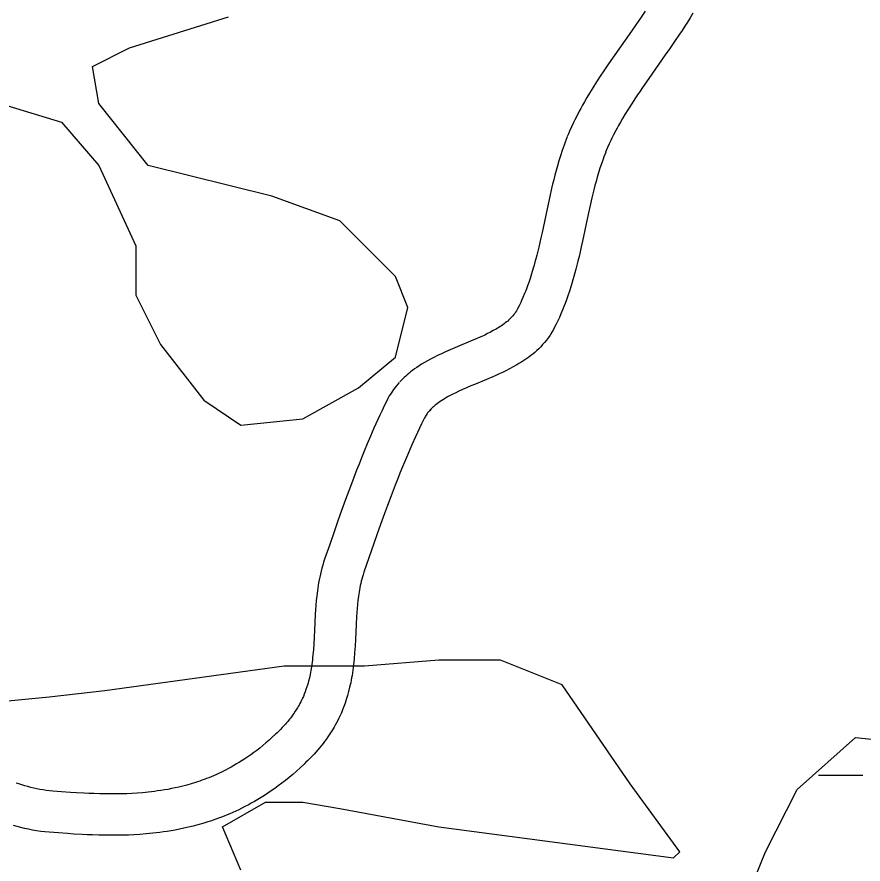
# Model space of a CAD drawing. Extents: x 3177185 to 3215018, y 812988 to 838321.
# Drawn here: x 3184380 to 3184994, y 828633 to 829248 of the extents above; entities that cross this region are included whole.
import ezdxf

# ---------------------------------------------------------------- set-up
doc = ezdxf.new("R2010")
doc.units = 0
for name, color, linetype in [('V-ROAD-CNTR', 7, 'Continuous'), ('V-SITE-VEGE', 7, 'Continuous'), ('V-WETL-SWMP', 7, 'Continuous')]:
    doc.layers.add(name, color=color, linetype=linetype)

msp = doc.modelspace()

# ---------------------------------------------------------------- linework, layer by layer
at = {"layer": 'V-ROAD-CNTR'}
for points in [[(3184835.74, 829251.83), (3184832.27, 829246.69), (3184828.95, 829241.88), (3184825.8, 829237.35), (3184813.72, 829220.16), (3184809.19, 829213.62), (3184807.21, 829210.72), (3184805.38, 829207.99), (3184803.66, 829205.41), (3184800.51, 829200.58), (3184797.8, 829196.3), (3184795.48, 829192.52), (3184793.49, 829189.18), (3184791.78, 829186.24), (3184790.31, 829183.64), (3184789.06, 829181.36), (3184787.96, 829179.31), (3184786.14, 829175.8), (3184784.8, 829173.12), (3184783.8, 829171.06), (3184782.38, 829168.01), (3184781.02, 829164.94), (3184780.13, 829162.84), (3184779.32, 829160.88)], [(3184870.35, 829250.33), (3184868.35, 829247.06), (3184866.38, 829243.91), (3184864.44, 829240.88), (3184862.54, 829237.97), (3184860.68, 829235.15), (3184857.06, 829229.79), (3184853.62, 829224.79), (3184850.38, 829220.15), (3184838.32, 829203), (3184833.92, 829196.64), (3184832.05, 829193.89), (3184830.31, 829191.31), (3184828.72, 829188.91), (3184825.75, 829184.36), (3184823.26, 829180.42), (3184821.14, 829176.97), (3184819.34, 829173.96), (3184817.82, 829171.33), (3184816.52, 829169.04), (3184815.41, 829167.03), (3184814.49, 829165.3), (3184812.87, 829162.19), (3184811.72, 829159.89), (3184810.9, 829158.2), (3184809.69, 829155.59), (3184808.54, 829152.99), (3184807.82, 829151.31), (3184807.09, 829149.52)], [(3184779.25, 829160.7), (3184778.49, 829158.76), (3184777.73, 829156.76), (3184776.99, 829154.74), (3184775.64, 829150.87), (3184774.39, 829147.07), (3184773.25, 829143.38), (3184772.2, 829139.79), (3184771.23, 829136.31), (3184770.33, 829132.93), (3184769.49, 829129.66), (3184768.71, 829126.49), (3184767.98, 829123.4), (3184766.62, 829117.48), (3184765.4, 829111.92), (3184761, 829091.36), (3184760.17, 829087.59), (3184759.37, 829084.08), (3184758.61, 829080.8), (3184757.88, 829077.76), (3184757.18, 829074.93), (3184756.5, 829072.29), (3184755.85, 829069.85), (3184755.22, 829067.57), (3184754.63, 829065.48), (3184753.45, 829061.52), (3184752.38, 829058.14), (3184751.4, 829055.22), (3184750.51, 829052.7), (3184749.71, 829050.51), (3184748.98, 829048.63), (3184748.35, 829047.03), (3184747.15, 829044.16), (3184746.23, 829042.07), (3184745.54, 829040.56), (3184744.43, 829038.25), (3184743.29, 829036), (3184743.07, 829035.57), (3184742.47, 829034.53), (3184741.89, 829033.61), (3184741.27, 829032.72), (3184740.63, 829031.87), (3184739.95, 829031.03), (3184739.24, 829030.23), (3184738.5, 829029.44), (3184737.73, 829028.67), (3184736.94, 829027.93), (3184736.12, 829027.2), (3184735.27, 829026.48), (3184734.4, 829025.79), (3184733.5, 829025.11), (3184732.58, 829024.44), (3184731.65, 829023.8), (3184730.69, 829023.17), (3184729.72, 829022.55), (3184728.74, 829021.94), (3184727.79, 829021.38), (3184725.71, 829020.2), (3184723.65, 829019.1), (3184721.57, 829018.05), (3184719.5, 829017.04), (3184717.42, 829016.08), (3184715.36, 829015.15), (3184713.33, 829014.26), (3184709.23, 829012.51), (3184701.27, 829009.19), (3184697.7, 829007.7), (3184694.32, 829006.26), (3184691.13, 829004.85), (3184688.12, 829003.49), (3184685.31, 829002.15), (3184682.67, 829000.84), (3184680.21, 828999.55), (3184677.9, 828998.29), (3184675.76, 828997.06), (3184673.77, 828995.85), (3184671.91, 828994.67), (3184670.19, 828993.52), (3184668.59, 828992.4), (3184667.11, 828991.3), (3184665.72, 828990.24), (3184664.46, 828989.21), (3184663.27, 828988.21), (3184662.18, 828987.25), (3184661.12, 828986.28), (3184659.32, 828984.53), (3184657.93, 828983.06)], [(3184807.16, 829149.7), (3184806.47, 829147.93), (3184805.83, 829146.25), (3184805.23, 829144.62), (3184804.05, 829141.25), (3184802.97, 829137.97), (3184801.98, 829134.73), (3184801.04, 829131.55), (3184800.17, 829128.43), (3184799.36, 829125.37), (3184798.59, 829122.36), (3184797.87, 829119.43), (3184797.19, 829116.57), (3184795.89, 829110.91), (3184794.72, 829105.56), (3184790.32, 829084.99), (3184789.45, 829081.05), (3184788.61, 829077.36), (3184787.81, 829073.89), (3184787.02, 829070.64), (3184786.26, 829067.58), (3184785.53, 829064.71), (3184784.81, 829062.02), (3184784.12, 829059.5), (3184783.44, 829057.1), (3184782.13, 829052.71), (3184780.9, 829048.84), (3184779.77, 829045.46), (3184778.73, 829042.52), (3184777.78, 829039.95), (3184776.92, 829037.7), (3184776.13, 829035.7), (3184774.72, 829032.34), (3184773.6, 829029.78), (3184772.71, 829027.85), (3184771.36, 829025.02), (3184769.93, 829022.19), (3184769.32, 829021.04), (3184768.16, 829019.03), (3184766.9, 829017.04), (3184765.59, 829015.15), (3184764.25, 829013.36), (3184762.87, 829011.67), (3184761.46, 829010.06), (3184760.04, 829008.55), (3184758.61, 829007.12), (3184757.16, 829005.76), (3184755.71, 829004.47), (3184754.26, 829003.25), (3184752.8, 829002.1), (3184751.36, 829001), (3184749.92, 828999.96), (3184748.48, 828998.97), (3184747.07, 828998.03), (3184745.66, 828997.13), (3184744.26, 828996.27), (3184742.84, 828995.42), (3184740.15, 828993.9), (3184737.49, 828992.48), (3184734.89, 828991.17), (3184732.37, 828989.95), (3184729.92, 828988.81), (3184727.56, 828987.74), (3184725.26, 828986.73), (3184720.88, 828984.86), (3184712.82, 828981.51), (3184709.38, 828980.07), (3184706.25, 828978.73), (3184703.39, 828977.47), (3184700.78, 828976.29), (3184698.42, 828975.17), (3184696.28, 828974.1), (3184694.34, 828973.09), (3184692.59, 828972.13), (3184691.01, 828971.22), (3184689.59, 828970.36), (3184688.31, 828969.55), (3184687.15, 828968.77), (3184686.11, 828968.04), (3184685.17, 828967.35), (3184684.33, 828966.7), (3184683.56, 828966.08), (3184682.87, 828965.5), (3184682.25, 828964.95), (3184681.73, 828964.47), (3184680.66, 828963.43), (3184679.65, 828962.37)], [(3184657.57, 828982.68), (3184656.4, 828981.36), (3184655.26, 828979.99), (3184654.29, 828978.76), (3184653.42, 828977.59), (3184652.09, 828975.67), (3184651.09, 828974.12), (3184650.33, 828972.86), (3184649.33, 828971.06), (3184648.42, 828969.28), (3184646.67, 828965.66), (3184645.05, 828962.24), (3184643.5, 828958.93), (3184642.02, 828955.69), (3184639.22, 828949.46), (3184636.66, 828943.58), (3184634.31, 828938.05), (3184632.16, 828932.86), (3184630.17, 828927.99), (3184628.35, 828923.41), (3184626.65, 828919.1), (3184623.56, 828911.05), (3184620.91, 828903.99), (3184618.63, 828897.81), (3184616.66, 828892.38), (3184613.28, 828882.93), (3184610.79, 828875.83), (3184607.1, 828865.21), (3184603.43, 828854.53), (3184602.7, 828852.33), (3184602.02, 828850.08), (3184601.4, 828847.88), (3184600.84, 828845.71), (3184600.33, 828843.58), (3184599.87, 828841.5), (3184599.46, 828839.45), (3184599.08, 828837.45), (3184598.75, 828835.48), (3184598.45, 828833.56), (3184598.17, 828831.63), (3184597.71, 828827.98), (3184597.34, 828824.44), (3184597.04, 828821.04), (3184596.8, 828817.78), (3184596.6, 828814.62), (3184596.29, 828808.69), (3184595.79, 828797.79), (3184595.54, 828793.16), (3184595.25, 828788.9), (3184594.92, 828784.94), (3184594.74, 828783.16), (3184594.55, 828781.41), (3184594.35, 828779.74), (3184594.13, 828778.12), (3184593.91, 828776.58), (3184593.68, 828775.09), (3184593.43, 828773.65), (3184593.18, 828772.28), (3184592.91, 828770.95), (3184592.64, 828769.68), (3184592.38, 828768.5), (3184591.78, 828766.08), (3184591.18, 828763.89), (3184590.56, 828761.86), (3184589.93, 828759.97), (3184589.29, 828758.2), (3184588.65, 828756.56), (3184588.01, 828755.03), (3184587.38, 828753.6), (3184586.75, 828752.26), (3184586.13, 828751.01), (3184585.53, 828749.84), (3184584.93, 828748.74), (3184584.35, 828747.72), (3184583.79, 828746.76), (3184583.27, 828745.9), (3184582.17, 828744.16), (3184581.17, 828742.68), (3184580.26, 828741.39), (3184579.42, 828740.26), (3184578.67, 828739.27), (3184578.01, 828738.43), (3184576.72, 828736.86), (3184575.75, 828735.72), (3184575.01, 828734.89), (3184573.81, 828733.58), (3184572.48, 828732.18)], [(3184680.01, 828962.76), (3184679.15, 828961.8), (3184678.58, 828961.11), (3184678.11, 828960.51), (3184677.76, 828960.04), (3184677.04, 828959), (3184676.57, 828958.28), (3184676.28, 828957.79), (3184675.78, 828956.91), (3184675.28, 828955.93), (3184673.73, 828952.71), (3184672.2, 828949.48), (3184670.73, 828946.33), (3184669.34, 828943.3), (3184666.66, 828937.33), (3184664.22, 828931.72), (3184661.97, 828926.43), (3184659.91, 828921.46), (3184658, 828916.77), (3184656.24, 828912.36), (3184654.61, 828908.23), (3184651.6, 828900.4), (3184649.02, 828893.53), (3184646.8, 828887.5), (3184644.89, 828882.22), (3184641.56, 828872.91), (3184639.11, 828865.93), (3184635.46, 828855.41), (3184631.86, 828844.96), (3184631.3, 828843.25), (3184630.81, 828841.64), (3184630.36, 828840.04), (3184629.95, 828838.45), (3184629.57, 828836.87), (3184629.22, 828835.3), (3184628.91, 828833.74), (3184628.62, 828832.19), (3184628.36, 828830.65), (3184628.12, 828829.11), (3184627.9, 828827.63), (3184627.52, 828824.55), (3184627.2, 828821.56), (3184626.94, 828818.61), (3184626.73, 828815.71), (3184626.55, 828812.89), (3184626.25, 828807.21), (3184625.75, 828796.29), (3184625.48, 828791.35), (3184625.17, 828786.64), (3184624.8, 828782.2), (3184624.58, 828780.04), (3184624.35, 828777.97), (3184624.11, 828775.96), (3184623.85, 828774), (3184623.57, 828772.08), (3184623.28, 828770.22), (3184622.97, 828768.41), (3184622.64, 828766.65), (3184622.31, 828764.94), (3184621.95, 828763.27), (3184621.57, 828761.6), (3184620.81, 828758.5), (3184619.99, 828755.54), (3184619.14, 828752.74), (3184618.27, 828750.12), (3184617.38, 828747.66), (3184616.48, 828745.35), (3184615.57, 828743.18), (3184614.67, 828741.15), (3184613.78, 828739.24), (3184612.9, 828737.46), (3184612.04, 828735.79), (3184611.19, 828734.23), (3184610.36, 828732.76), (3184609.56, 828731.4), (3184608.76, 828730.07), (3184607.27, 828727.73), (3184605.87, 828725.65), (3184604.59, 828723.84), (3184603.42, 828722.25), (3184602.37, 828720.88), (3184601.4, 828719.64), (3184599.72, 828717.6), (3184598.38, 828716.03), (3184597.33, 828714.84), (3184595.76, 828713.12), (3184594.21, 828711.5)], [(3184572.63, 828732.34), (3184571.38, 828731.05), (3184570.18, 828729.85), (3184568.99, 828728.68), (3184567.84, 828727.57), (3184565.46, 828725.34), (3184563.14, 828723.24), (3184560.86, 828721.25), (3184558.6, 828719.35), (3184556.38, 828717.55), (3184554.18, 828715.83), (3184552.02, 828714.2), (3184549.89, 828712.65), (3184547.78, 828711.18), (3184545.71, 828709.77), (3184543.66, 828708.44), (3184541.65, 828707.18), (3184539.66, 828705.97), (3184537.69, 828704.82), (3184535.76, 828703.73), (3184533.85, 828702.7), (3184531.97, 828701.71), (3184530.11, 828700.77), (3184528.28, 828699.88), (3184526.48, 828699.03), (3184524.7, 828698.22), (3184522.94, 828697.46), (3184521.21, 828696.73), (3184519.51, 828696.03), (3184517.82, 828695.38), (3184516.16, 828694.75), (3184514.53, 828694.15), (3184512.91, 828693.59), (3184511.32, 828693.05), (3184509.79, 828692.55), (3184506.65, 828691.59), (3184503.63, 828690.73), (3184500.71, 828689.96), (3184497.86, 828689.27), (3184495.1, 828688.64), (3184492.41, 828688.09), (3184489.8, 828687.59), (3184487.26, 828687.14), (3184484.8, 828686.74), (3184482.41, 828686.39), (3184480.09, 828686.08), (3184477.83, 828685.8), (3184475.64, 828685.56), (3184473.51, 828685.34), (3184471.49, 828685.15), (3184467.44, 828684.84), (3184463.67, 828684.61), (3184460.13, 828684.45), (3184456.8, 828684.34), (3184453.67, 828684.28), (3184450.73, 828684.25), (3184447.97, 828684.25), (3184445.41, 828684.27), (3184440.51, 828684.36), (3184436.24, 828684.48), (3184432.51, 828684.63), (3184429.25, 828684.79), (3184423.49, 828685.11), (3184419.21, 828685.38), (3184412.73, 828685.84), (3184406.37, 828686.34), (3184403.95, 828686.56), (3184401.65, 828686.84), (3184399.37, 828687.18), (3184397.11, 828687.57), (3184394.87, 828688.01), (3184392.65, 828688.49), (3184390.45, 828689.02), (3184388.28, 828689.58), (3184386.12, 828690.18), (3184383.98, 828690.81), (3184381.87, 828691.47), (3184379.78, 828692.16)], [(3184594.06, 828711.34), (3184592.71, 828709.96), (3184591.32, 828708.57), (3184589.93, 828707.2), (3184588.52, 828705.84), (3184585.8, 828703.28), (3184583.07, 828700.81), (3184580.37, 828698.46), (3184577.7, 828696.21), (3184575.06, 828694.07), (3184572.45, 828692.03), (3184569.87, 828690.08), (3184567.31, 828688.23), (3184564.79, 828686.46), (3184562.3, 828684.78), (3184559.83, 828683.17), (3184557.4, 828681.64), (3184555, 828680.19), (3184552.63, 828678.8), (3184550.29, 828677.48), (3184547.98, 828676.23), (3184545.7, 828675.03), (3184543.45, 828673.9), (3184541.23, 828672.82), (3184539.05, 828671.79), (3184536.9, 828670.81), (3184534.77, 828669.89), (3184532.68, 828669), (3184530.61, 828668.17), (3184528.58, 828667.37), (3184526.58, 828666.62), (3184524.61, 828665.9), (3184522.67, 828665.22), (3184520.75, 828664.57), (3184518.83, 828663.95), (3184515.16, 828662.82), (3184511.56, 828661.8), (3184508.08, 828660.88), (3184504.7, 828660.06), (3184501.44, 828659.32), (3184498.27, 828658.66), (3184495.21, 828658.08), (3184492.25, 828657.56), (3184489.38, 828657.1), (3184486.61, 828656.69), (3184483.92, 828656.32), (3184481.33, 828656), (3184478.82, 828655.72), (3184476.39, 828655.48), (3184474.01, 828655.26), (3184469.5, 828654.91), (3184465.26, 828654.66), (3184461.3, 828654.47), (3184457.59, 828654.35), (3184454.13, 828654.28), (3184450.9, 828654.25), (3184447.87, 828654.25), (3184445.02, 828654.27), (3184439.78, 828654.36), (3184435.2, 828654.5), (3184431.21, 828654.66), (3184427.71, 828654.83), (3184421.7, 828655.16), (3184417.18, 828655.45), (3184410.51, 828655.93), (3184403.81, 828656.44), (3184400.74, 828656.73), (3184397.66, 828657.11), (3184394.64, 828657.55), (3184391.68, 828658.06), (3184388.79, 828658.63), (3184385.97, 828659.24), (3184383.2, 828659.91), (3184380.49, 828660.61), (3184377.84, 828661.35)]]:
    msp.add_lwpolyline(points, dxfattribs=at)
at = {"layer": 'V-SITE-VEGE'}
for p, q in [((3184462.09, 829225.27), (3184533.78, 829247.69)), ((3184435.21, 829211.82), (3184462.09, 829225.27)), ((3184439.69, 829184.91), (3184435.21, 829211.82)), ((3184368, 829184.91), (3184412.81, 829171.46)), ((3184475.53, 829140.08), (3184439.69, 829184.91)), ((3184412.81, 829171.46), (3184439.69, 829140.08)), ((3184439.69, 829140.08), (3184466.57, 829081.79)), ((3184565.14, 829117.66), (3184475.53, 829140.08)), ((3184614.42, 829099.72), (3184565.14, 829117.66)), ((3184654.75, 829059.37), (3184614.42, 829099.72)), ((3184466.57, 829081.79), (3184466.57, 829045.91)), ((3184663.71, 829036.95), (3184654.75, 829059.37)), ((3184466.57, 829045.91), (3184484.49, 829010.04)), ((3184654.75, 829001.08), (3184663.71, 829036.95)), ((3184484.49, 829010.04), (3184515.85, 828969.69)), ((3184627.87, 828978.66), (3184654.75, 829001.08)), ((3184587.54, 828956.24), (3184627.87, 828978.66)), ((3184515.85, 828969.69), (3184542.74, 828951.76)), ((3184542.74, 828951.76), (3184587.54, 828956.24)), ((3184686.11, 828781.37), (3184632.34, 828776.89)), ((3184730.91, 828781.37), (3184686.11, 828781.37)), ((3184775.72, 828763.44), (3184730.91, 828781.37)), ((3184574.1, 828776.89), (3184444.17, 828758.95)), ((3184632.34, 828776.89), (3184574.1, 828776.89)), ((3184825, 828691.7), (3184775.72, 828763.44)), ((3184444.17, 828758.95), (3184403.85, 828754.47)), ((3184403.85, 828754.47), (3184359.04, 828749.98)), ((3184860.84, 828642.38), (3184825, 828691.7)), ((3184529.3, 828660.31), (3184560.66, 828678.24)), ((3184560.66, 828678.24), (3184587.54, 828678.24)), ((3184587.54, 828678.24), (3184614.42, 828673.76)), ((3184614.42, 828673.76), (3184686.11, 828660.31)), ((3184542.74, 828628.92), (3184529.3, 828660.31)), ((3184686.11, 828660.31), (3184856.36, 828637.89)), ((3184856.36, 828637.89), (3184860.84, 828642.38))]:
    msp.add_line(p, q, dxfattribs=at)
at = {"layer": 'V-WETL-SWMP'}
msp.add_line((3184961.5, 828697.91), (3184993.5, 828697.91), dxfattribs=at)
msp.add_lwpolyline([(3185326.8, 827930.56), (3184981.16, 827972.06), (3184938.34, 828066.52), (3184932.26, 828158.33), (3184929.72, 828249.45), (3184912.38, 828334.14), (3184894.05, 828478.17), (3184889.43, 828559.38), (3184922.96, 828642.19), (3184946.06, 828687.51), (3184988.27, 828725.15), (3185053.29, 828718.39)], dxfattribs=at)

doc.saveas('drawing.dxf')
